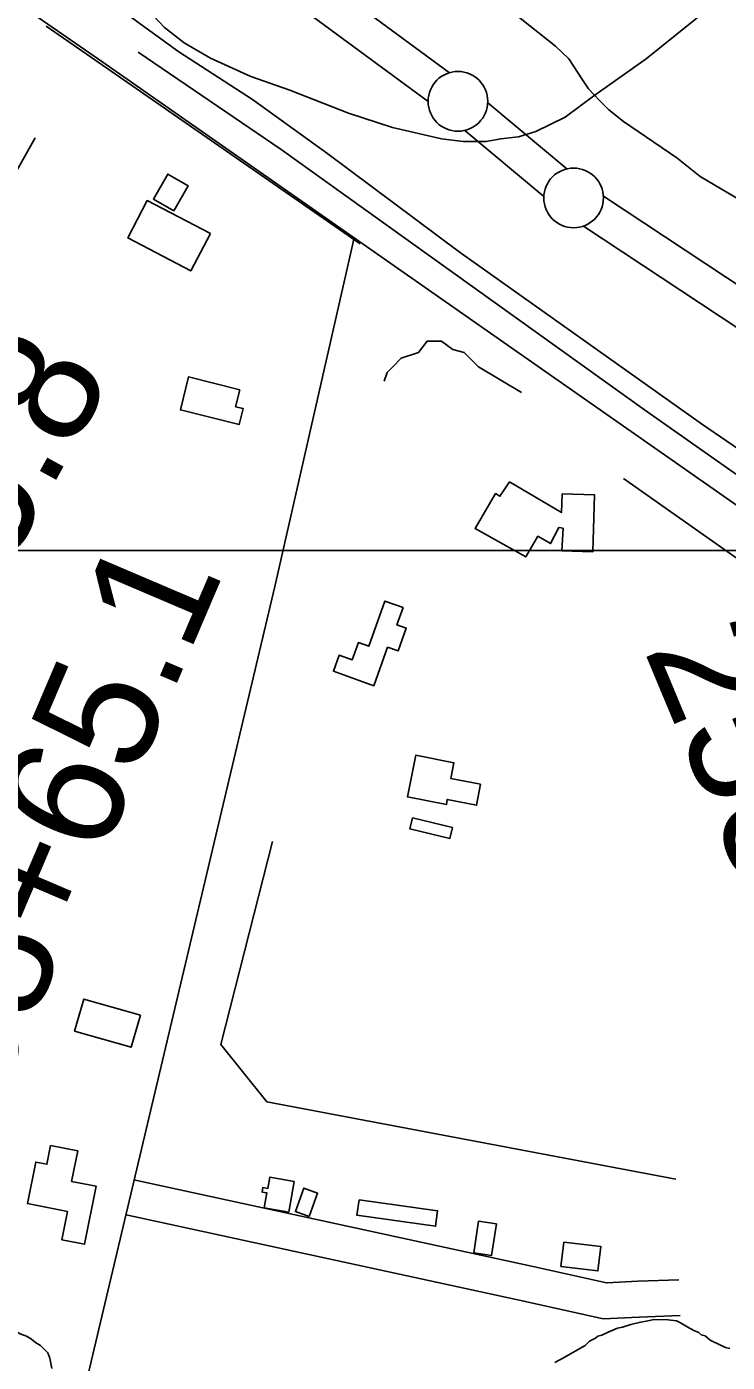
# Model space of a CAD drawing. Extents: x 3263578 to 3301413, y 764927 to 798602.
# Drawn here: x 3279932 to 3280519, y 781209 to 782328 of the extents above; entities that cross this region are included whole.
import ezdxf

# ---------------------------------------------------------------- set-up
doc = ezdxf.new("R2010")
doc.units = 0
for name, color, linetype in [('V-BLDG-OTLN', 7, 'Continuous'), ('V-GRID-MAJR', 7, 'Continuous'), ('V-LEVE-TOET', 7, 'Continuous'), ('V-ROAD-CNTR', 7, 'Continuous'), ('V-SITE-VEGE', 7, 'Continuous'), ('V-SURV-IDEN', 7, 'Continuous'), ('V-SURV-LINE', 7, 'Continuous'), ('V-TOPO-SHOR', 7, 'Continuous')]:
    doc.layers.add(name, color=color, linetype=linetype)

msp = doc.modelspace()

# ---------------------------------------------------------------- linework, layer by layer
at = {"layer": 'V-BLDG-OTLN'}
for points in [[(3280055.4, 782173.8), (3280038.3, 782183.6), (3280050.3, 782204.5), (3280067.3, 782194.8)], [(3280086, 782154.7), (3280069.6, 782123.5), (3280016.9, 782151.1), (3280033.2, 782182.3)], [(3280110.7, 782023.9), (3280107.1, 782009.7), (3280113.5, 782008.1), (3280110.1, 781994.7), (3280060.9, 782007), (3280067.8, 782034.7)], [(3280336.7, 781946.7), (3280380.1, 781921), (3280380.7, 781936.8), (3280407.7, 781935.9), (3280406.5, 781888.2), (3280380.4, 781889), (3280381.5, 781907.8), (3280378, 781908.5), (3280371, 781895), (3280360.4, 781901.2), (3280350.2, 781883.8), (3280307.7, 781907.5), (3280324.9, 781936.9), (3280328.5, 781934.7), (3280332.8, 781940.9)], [(3280247.4, 781841.4), (3280242.3, 781826.9), (3280250.1, 781824.2), (3280243.3, 781805), (3280234.4, 781808.1), (3280222.9, 781775.9), (3280189.1, 781788), (3280194, 781801.6), (3280204.9, 781797.7), (3280210, 781812.1), (3280218.7, 781809), (3280232.2, 781846.8)], [(3280312.4, 781693.3), (3280309, 781675.8), (3280284.5, 781680.6), (3280283.7, 781676.3), (3280251.1, 781682.7), (3280258.1, 781717.7), (3280290, 781711.4), (3280287.4, 781698.2)], [(3280288.7, 781657), (3280286.5, 781647.9), (3280253.2, 781656), (3280255.4, 781665.1)], [(3280027.4, 781499.9), (3280019.7, 781473), (3279972.3, 781486.6), (3279980, 781513.4)], [(3279974.9, 781386.1), (3279969.8, 781360.6), (3279990.3, 781356.5), (3279980.6, 781307.9), (3279961.7, 781311.7), (3279966.4, 781335.3), (3279932.8, 781342), (3279939.7, 781376.8), (3279949.1, 781375), (3279952.2, 781390.6)], [(3280151.8, 781334.9), (3280131.2, 781338.4), (3280133.4, 781351), (3280129.4, 781351.7), (3280130.1, 781355.5), (3280134.2, 781354.8), (3280135.8, 781364.1), (3280156.2, 781360.6)], [(3280168.7, 781331.3), (3280157.2, 781335.4), (3280164.3, 781355), (3280175.8, 781350.8)], [(3280210.6, 781345.1), (3280276.3, 781336), (3280274.6, 781323.1), (3280208.8, 781332.2)], [(3280306.8, 781300.7), (3280310.7, 781327.2), (3280325.6, 781325), (3280321.6, 781298.5)], [(3280379.7, 781289.2), (3280382.1, 781309.7), (3280413, 781306.1), (3280410.6, 781285.6)]]:
    msp.add_lwpolyline(points, close=True, dxfattribs=at)
at = {"layer": 'V-GRID-MAJR'}
msp.add_spline([(3267730.5, 781891.4), (3270351, 781890.6), (3275592.2, 781889.4), (3280833.3, 781889.1), (3286074.5, 781889.4), (3291315.6, 781890.6), (3296556.8, 781892.5), (3299177.4, 781893.7)], degree=3, dxfattribs=at)
at = {"layer": 'V-LEVE-TOET'}
for points in [[(3278793.1, 783227), (3278949.7, 783111.5), (3279139.6, 782968.8), (3279327.3, 782819), (3279480.9, 782707.4), (3279581.8, 782635.2), (3279709.6, 782544.5), (3279808.7, 782477.7), (3279916, 782406.5), (3280002, 782349.3), (3280021.2, 782335), (3280059.7, 782307.1), (3280121.4, 782267.1), (3280184.4, 782221.4), (3280294.4, 782139.5), (3280497.5, 781995.2), (3280745, 781825.8)], [(3280537.9, 782178.1), (3280496.4, 782202.5), (3280476.8, 782218.2), (3280432, 782248.6), (3280419.9, 782258.5), (3280412.1, 782266.2), (3280402.8, 782276), (3280397.8, 782283.4), (3280386.2, 782301.2), (3280375, 782311.7), (3280323.9, 782352.6), (3280242.9, 782411.1), (3280109.9, 782501.3), (3279986, 782586.8), (3279896.2, 782645.4), (3279699.3, 782792.3), (3279482.1, 782966.6), (3279361.7, 783070.1)]]:
    msp.add_lwpolyline(points, dxfattribs=at)
at = {"layer": 'V-ROAD-CNTR'}
for points in [[(3282339.2, 780676.5), (3281669.9, 781127.3), (3281157.6, 781479.1), (3280573.1, 781894.7), (3279995.9, 782298.4), (3279696.6, 782505.4), (3279374.1, 782722.1), (3278949.4, 783016.1), (3278639.6, 783249), (3278344.9, 783480.8)], [(3280034.3, 782341.5), (3280047.7, 782327.4), (3280064.2, 782314.4), (3280086, 782301.6), (3280119.8, 782286.4), (3280152.6, 782274.8), (3280201.7, 782255.6), (3280238.5, 782243.5), (3280279.6, 782234.2), (3280297.8, 782232), (3280307.8, 782231.8), (3280317.1, 782232), (3280329.2, 782234.2), (3280344.1, 782235.9), (3280358.5, 782240.2), (3280383.1, 782252.2), (3280407.1, 782270), (3280451.1, 782301.2), (3280516.7, 782354.2)], [(3280211.6, 782146.1), (3279982.1, 782305.3), (3279948.6, 782328.4)], [(3279949.9, 781067.5), (3279964.7, 781119), (3280140.1, 781859.1), (3280206.4, 782151.1)], [(3280022, 781361.8), (3280355.1, 781289.6), (3280417.7, 781275.6), (3280444, 781276.9), (3280478.4, 781278.2)], [(3280015.6, 781332.5), (3280348.6, 781260.3), (3280415.1, 781245.4), (3280445.3, 781246.9), (3280479.6, 781248.3)]]:
    msp.add_lwpolyline(points, dxfattribs=at)
at = {"layer": 'V-SITE-VEGE'}
for points in [[(3279889.1, 781208.3), (3279890.1, 781214.3), (3279897.3, 781233.3), (3279898.2, 781235.9), (3279901.7, 781237.5), (3279916.4, 781237.3), (3279922.4, 781235.5), (3279926.7, 781232.8), (3279931.9, 781231), (3279936.1, 781228.4), (3279939.6, 781225.7), (3279943.8, 781223.1), (3279949.8, 781216.9), (3279951.5, 781212.6), (3279953.1, 781203.9)], [(3280374.6, 781208.9), (3280382.5, 781213.1), (3280389.5, 781217.3), (3280400, 781223.2), (3280403.5, 781226.7), (3280408.7, 781229.2), (3280410.5, 781230.9), (3280413.9, 781231.7), (3280419.2, 781234.2), (3280427, 781237.6), (3280431.3, 781238.4), (3280438.3, 781240.8), (3280445.2, 781242.5), (3280453.9, 781244.1), (3280457.4, 781244.9), (3280469.5, 781244.7), (3280476.4, 781243.7), (3280479.9, 781242), (3280485.9, 781238.4), (3280491, 781235.7), (3280495.3, 781233.9), (3280497, 781232.2), (3280500.5, 781231.3), (3280504.7, 781227.7), (3280513.3, 781223.3), (3280517.6, 781221.5), (3280521.1, 781220.6)]]:
    msp.add_lwpolyline(points, dxfattribs=at)
at = {"layer": 'V-SURV-LINE'}
for points in [[(3280166.1, 782378.2), (3280286.3, 782289.4)], [(3280268.4, 782265.3), (3280148.2, 782354.1)], [(3280318.4, 782264.2), (3280384.6, 782208.9)], [(3280365.4, 782185.9), (3280299.1, 782241.2)], [(3280415.3, 782186.1), (3282326.5, 780922.2)], [(3282310, 780897.1), (3280398.7, 782161)]]:
    msp.add_lwpolyline(points, dxfattribs=at)
for centre in [(3280293.4, 782265.5), (3280390.3, 782184.6)]:
    msp.add_circle(centre, 25, dxfattribs=at)
at = {"layer": 'V-TOPO-SHOR'}
msp.add_line((3279822.1, 782027.7), (3279939.3, 782234.8), dxfattribs=at)
for points in [[(3280025.5, 782306.7), (3280145.3, 782225.2), (3280449.6, 782007.1), (3280756.3, 781791.5), (3280914.4, 781681.2), (3281290.6, 781427.2), (3281455.9, 781312.2), (3281558.9, 781242.7), (3281602, 781211.6)], [(3280346.6, 782021.5), (3280310.6, 782043.1), (3280298.7, 782055.1), (3280289.1, 782057.5), (3280279.5, 782064.6), (3280267.5, 782064.6), (3280260.3, 782055.1), (3280245.9, 782050.3), (3280238.8, 782043.1), (3280234, 782038.3), (3280231.6, 782031.1)], [(3280432.2, 781949.6), (3280853.9, 781652.5), (3281531.9, 781180.4)], [(3280138.1, 781645.4), (3280094.9, 781475.2), (3280133.3, 781427.3), (3280475.9, 781362.6)]]:
    msp.add_lwpolyline(points, dxfattribs=at)

# ---------------------------------------------------------------- texts
at = {"layer": 'V-SURV-IDEN'}
for s, rotation, p in [('2586+75.8', 61.3682, (3279699.8, 781477.5)), ('2588+65.1', 66.8974, (3279847.6, 781284.9)), ('2589+91.4', 292.6552, (3280448.7, 781806.3))]:
    msp.add_text(s, height=100, rotation=rotation, dxfattribs=at).set_placement(p)

doc.saveas('drawing.dxf')
